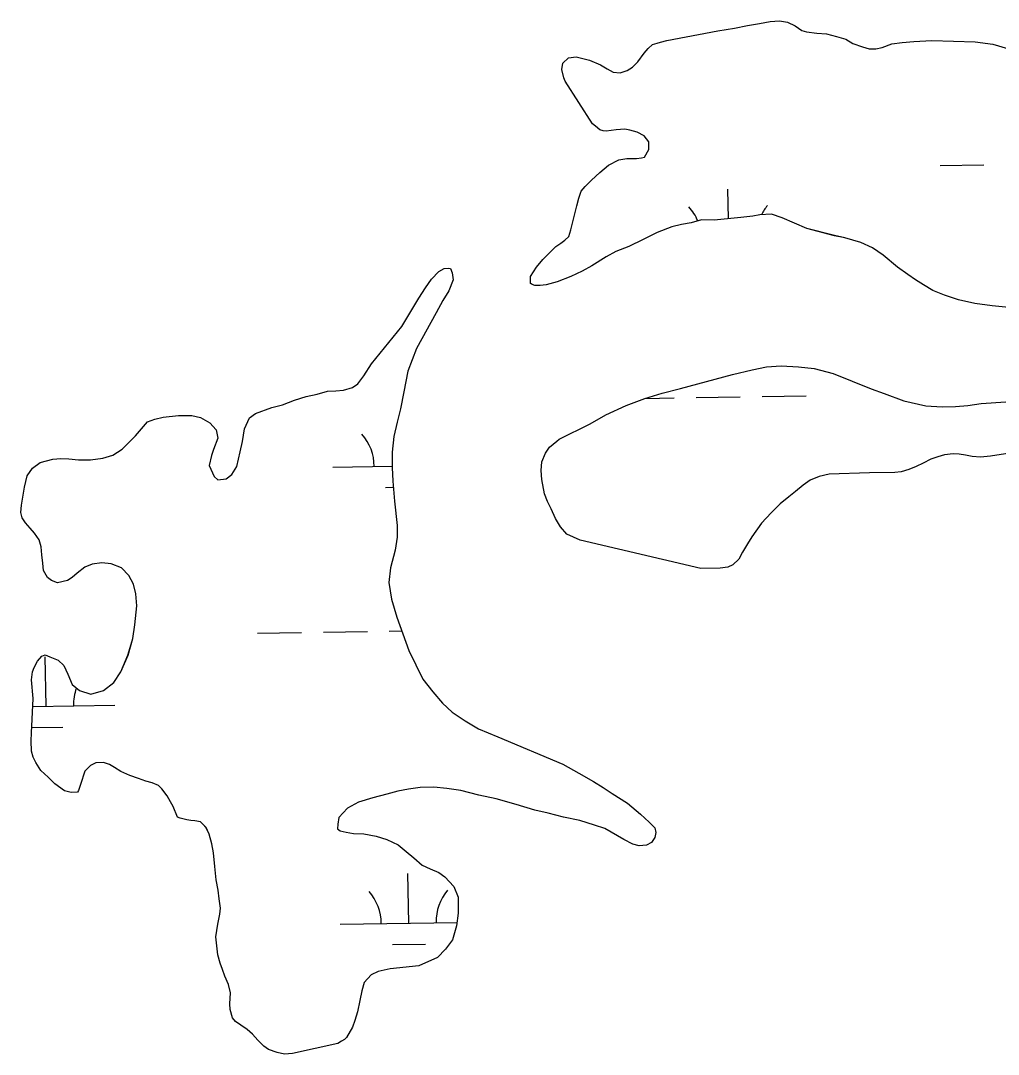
# Model space of a CAD drawing. Extents: x 3823584 to 3861785, y 301729 to 327625.
# Drawn here: x 3831612 to 3832324, y 316353 to 317105 of the extents above; entities that cross this region are included whole.
import ezdxf

# ---------------------------------------------------------------- set-up
doc = ezdxf.new("R2010")
doc.units = 0
doc.layers.add('V-TOPO-SHOR', color=7, linetype='Continuous')
doc.layers.add('V-WETL-SWMP', color=7, linetype='Continuous')

msp = doc.modelspace()

# ---------------------------------------------------------------- linework, layer by layer
at = {"layer": 'V-TOPO-SHOR'}
for points in [[(3832082.55, 317090.59), (3832119.66, 317097.45), (3832131.68, 317099.39), (3832141.09, 317101.3), (3832149.98, 317102.94), (3832157.55, 317104.32), (3832164.35, 317104.9), (3832170.12, 317103.9), (3832175.9, 317101.07), (3832180.64, 317097.71), (3832184.05, 317096.69), (3832191.65, 317095.71), (3832198.72, 317095.24), (3832205.81, 317093.47), (3832212.63, 317091.43), (3832217.89, 317088.34), (3832224.72, 317085.78), (3832229.7, 317084.51), (3832234.41, 317084.29), (3832239.12, 317085.38), (3832246.16, 317088.06), (3832253.75, 317088.91), (3832262.11, 317089.76), (3832275.19, 317090.4), (3832306.87, 317089.62), (3832319.71, 317087.9), (3832330.21, 317084.58)], [(3832006.79, 317073.98), (3832010.94, 317077.94), (3832016.43, 317078.51), (3832026.13, 317076.24), (3832034.28, 317072.65), (3832039.02, 317069.81), (3832043.48, 317067.49), (3832048.46, 317067.01), (3832053.68, 317068.62), (3832057.33, 317071.01), (3832061.22, 317074.97), (3832065.88, 317081.29), (3832068.73, 317084.72), (3832072.11, 317087.62), (3832075.5, 317088.44), (3832077.85, 317089.24), (3832082.55, 317090.59)], [(3832065.87, 317021.09), (3832060.87, 317023.66), (3832055.62, 317025.19), (3832051.95, 317025.94), (3832045.67, 317025.37), (3832042.01, 317025.07), (3832038.35, 317024.52), (3832036, 317024.76), (3832033.63, 317025.53), (3832030.47, 317028.12), (3832028.36, 317029.93), (3832008.47, 317060.91), (3832007.4, 317063.26), (3832006.04, 317069.26), (3832006.79, 317073.98)], [(3832060.25, 317004.55), (3832063.94, 317005.04), (3832066.24, 317005.53), (3832069.43, 317011.1), (3832069.38, 317016.64), (3832065.87, 317021.09)], [(3832012.53, 316952.58), (3832016.83, 316970.16), (3832018.35, 316975.67), (3832020.14, 316980.91), (3832022.99, 316984.34), (3832027.66, 316988.83), (3832033.64, 316994.38), (3832039.87, 316999.67), (3832047.43, 317003.66), (3832053.44, 317004.49), (3832060.25, 317004.55)], [(3832107.74, 316959.93), (3832100.17, 316957.78), (3832093.11, 316956.67), (3832086.06, 316954.78), (3832075.36, 316950.76), (3832065.2, 316945.7), (3832054.77, 316940.64), (3832045.38, 316936.9), (3832038.34, 316933.17), (3832027.93, 316926.54), (3832020.9, 316922.55), (3832012.55, 316918.82), (3832002.64, 316914.81), (3831994.55, 316912.65), (3831990.36, 316912.09), (3831986.43, 316912.31), (3831984.34, 316912.82), (3831983.81, 316913.34), (3831983.28, 316913.6), (3831983.24, 316918.83), (3831987.63, 316925.41), (3831992.29, 316931.21), (3832001.64, 316940.45), (3832005.28, 316943.1), (3832008.14, 316945.22), (3832011, 316947.86), (3832012.53, 316952.58)], [(3832166.36, 316961.48), (3832158.48, 316964.18), (3832150.17, 316963.65), (3832145.1, 316962.69), (3832136.33, 316961.69), (3832126.64, 316960.68), (3832116.94, 316959.67), (3832107.74, 316959.93)], [(3832331.29, 316896.14), (3832319.24, 316897.34), (3832306.66, 316899.07), (3832294.59, 316901.85), (3832284.36, 316905.16), (3832275.96, 316908.49), (3832269.12, 316912.62), (3832263.33, 316916.24), (3832257.8, 316920.12), (3832250.16, 316925.55), (3832239.88, 316934.36), (3832231.98, 316939.53), (3832223.57, 316943.38), (3832212.02, 316946.95), (3832204.42, 316948.45), (3832184.22, 316953.78), (3832166.36, 316961.48)], [(3831639.11, 316695.78), (3831634.65, 316697.57), (3831631.75, 316699.64), (3831628.82, 316704.85), (3831628.26, 316710.08), (3831627.68, 316716.1), (3831627.11, 316722.11), (3831625.76, 316727.08), (3831622.31, 316732.02), (3831619.14, 316735.66), (3831615.71, 316739.55), (3831613.32, 316743.2), (3831612.24, 316747.11), (3831612.72, 316752.35), (3831614.96, 316765.46), (3831616.98, 316773.59), (3831620.86, 316779.38), (3831626.33, 316783.35), (3831635.73, 316785.79), (3831641.48, 316786.36), (3831647.24, 316786.15), (3831654.31, 316785.42), (3831662.95, 316785.24), (3831672.1, 316786.62), (3831679.41, 316788.78), (3831686.18, 316793.03), (3831690.33, 316797.25), (3831695.78, 316802.79), (3831704.6, 316813.07), (3831709.81, 316814.95), (3831715.82, 316816.31), (3831727.07, 316817.71), (3831736.75, 316817.54), (3831743.04, 316816.02), (3831749.89, 316812.15), (3831754.38, 316807.22), (3831755.74, 316801.21), (3831752.67, 316792.8), (3831751.13, 316788.6), (3831749.36, 316781.26), (3831753.1, 316773.18), (3831755.73, 316770.84), (3831761.75, 316771.42), (3831765.91, 316774.6), (3831769.52, 316780.38), (3831772.05, 316791.14), (3831773.55, 316798.74), (3831775.05, 316807.91), (3831778.65, 316815.8), (3831783.07, 316818.98), (3831795.07, 316823.53), (3831802.64, 316825.42), (3831811.52, 316828.64), (3831819.87, 316831.33), (3831827.97, 316833.23), (3831835.54, 316835.39), (3831841.56, 316835.44), (3831847.05, 316836.01), (3831853.58, 316837.9), (3831857.48, 316840.55), (3831861.88, 316846.34), (3831867.56, 316855.29), (3831889.58, 316882.44), (3831896.81, 316894.54), (3831901.97, 316902.96), (3831906.88, 316910.59), (3831911.27, 316916.91), (3831916.46, 316922.45), (3831920.37, 316924.58), (3831923.51, 316924.86), (3831925.08, 316924.62), (3831926.16, 316921.49), (3831926.98, 316916.26), (3831923.91, 316908.38), (3831919.52, 316901.27), (3831914.62, 316892.34), (3831900.19, 316866.3), (3831894.05, 316849.76), (3831891.03, 316834.81), (3831888.52, 316822.49), (3831886.25, 316812.78), (3831883.72, 316802.29), (3831882.51, 316791.03), (3831882.6, 316779.78), (3831882.95, 316769.83), (3831884.38, 316755.19), (3831886.1, 316737.66), (3831886.17, 316729.03), (3831884.69, 316719.59), (3831881.39, 316706.74), (3831880.17, 316695.99), (3831882.11, 316683.97), (3831885.88, 316670.92), (3831894.73, 316646.65), (3831904.85, 316625.8), (3831912.26, 316616.44), (3831919.13, 316608.38), (3831926.25, 316601.64), (3831935.73, 316595.43), (3831945.47, 316589.5), (3831959.39, 316583.86)], [(3832004.14, 316800.44), (3832026.55, 316811.62), (3832038.01, 316818), (3832052.88, 316824.93), (3832066.44, 316830.02), (3832078.97, 316833.79), (3832092.29, 316837.31), (3832130.16, 316847.31), (3832144.53, 316850.84), (3832154.98, 316853.02), (3832165.7, 316853.64), (3832178.27, 316852.96), (3832189.54, 316851.75), (3832203.44, 316848.2), (3832231.02, 316836.92), (3832240.47, 316833.59), (3832254.91, 316828.22), (3832270.91, 316824.69), (3832282.69, 316824.01), (3832292.38, 316824.09), (3832301.53, 316824.95), (3832311.2, 316826.34), (3832343.38, 316828.45)], [(3832318.07, 316787.93), (3832310.75, 316787.34), (3832304.73, 316787.81), (3832299.75, 316788.82), (3832295.03, 316789.56), (3832290.84, 316789.79), (3832284.56, 316788.95), (3832279.6, 316787.6), (3832274.64, 316785.72), (3832268.91, 316782.8), (3832263.96, 316780.4), (3832258.48, 316778.26), (3832253, 316776.64), (3832248.29, 316776.08), (3832229.97, 316775.92), (3832200.66, 316774.89), (3832193.35, 316773.25), (3832186.83, 316770.58), (3832181.62, 316766.87), (3832176.16, 316762.38), (3832171.23, 316758.41), (3832164.98, 316753.38), (3832158.24, 316746.78), (3832151.23, 316739.13), (3832144.25, 316729.39), (3832141.15, 316724.13), (3832137.54, 316718.08), (3832134.71, 316713.08), (3832130.55, 316708.85), (3832126.9, 316707.25), (3832121.15, 316706.42), (3832107.28, 316706.3), (3832019.42, 316726.76), (3832009.7, 316731.12), (3832004.94, 316736.58), (3832001.49, 316742.57), (3831998.29, 316749.61), (3831995.62, 316755.08), (3831993.48, 316760.56), (3831991.56, 316771.02), (3831990.98, 316777.55), (3831991.45, 316783.84), (3831994.02, 316790.14), (3831997.12, 316794.62), (3832002.32, 316798.85), (3832004.14, 316800.44)], [(3832377.67, 316797.33), (3832318.07, 316787.93)], [(3831842.98, 316360.65), (3831810.06, 316353.3), (3831804.31, 316352.73), (3831798.8, 316353.99), (3831792.5, 316356.29), (3831789.07, 316358.62), (3831784.85, 316363.03), (3831780.88, 316367.45), (3831776.93, 316370.82), (3831772.45, 316373.92), (3831768.51, 316376.51), (3831766.39, 316379.37), (3831764.77, 316385.37), (3831764.47, 316389.56), (3831764.93, 316397.41), (3831763.57, 316403.42), (3831760.9, 316409.68), (3831759.02, 316414.38), (3831757.41, 316419.08), (3831755.79, 316425.08), (3831754.37, 316438.16), (3831755.6, 316447.33), (3831757.11, 316454.67), (3831757.6, 316459.12), (3831756.75, 316465.92), (3831755.92, 316472.2), (3831754.54, 316479.78), (3831753.41, 316489.45), (3831752.54, 316499.39), (3831751.44, 316505.92), (3831749.29, 316512.97), (3831747.15, 316517.67), (3831744.78, 316520.26), (3831743.19, 316521.82), (3831739, 316522.57), (3831736.12, 316522.81), (3831733.23, 316523.31), (3831728.25, 316524.57), (3831726.41, 316525.34), (3831723.2, 316533.17), (3831721.34, 316536.55), (3831718.95, 316540.72), (3831714.98, 316545.92), (3831712.6, 316548.26), (3831707.88, 316550.31), (3831703.41, 316551.58), (3831697.9, 316553.37), (3831691.6, 316555.67), (3831685.03, 316558.49), (3831680.56, 316561.33), (3831676.88, 316563.66), (3831672.41, 316565.19), (3831666.92, 316564.88), (3831663.01, 316563.02), (3831658.86, 316558.79), (3831655.8, 316549.08), (3831654.27, 316544.62), (3831653.49, 316543.57), (3831649.04, 316543.27), (3831644.06, 316544.53), (3831637.21, 316549.45), (3831632.2, 316554.38), (3831626.92, 316559.31), (3831623.21, 316565.04), (3831621.34, 316568.95), (3831620, 316573.38), (3831619.93, 316580.97), (3831620.14, 316586.73), (3831621.24, 316611.61), (3831620.08, 316625.21), (3831620.81, 316630.97), (3831622.1, 316634.12), (3831624.41, 316638.86), (3831627.52, 316642.55), (3831630.13, 316643.35), (3831633.55, 316642.08), (3831639.59, 316639.51), (3831643.55, 316635.62), (3831646.48, 316629.36), (3831649.68, 316621.8), (3831654.96, 316617.39), (3831663.35, 316614.85), (3831672.49, 316617.54), (3831680.03, 316623.36), (3831685.2, 316631), (3831690.34, 316643.08), (3831693.9, 316655.41), (3831695.38, 316665.37), (3831696.83, 316678.99), (3831695.98, 316687.89), (3831694.34, 316694.94), (3831690.89, 316701.19), (3831685.61, 316706.65), (3831677.99, 316709.72), (3831671.18, 316710.45), (3831664.38, 316709.34), (3831658.91, 316707.2), (3831653.44, 316702.97), (3831649.81, 316699.8), (3831646.43, 316697.41), (3831639.11, 316695.78)], [(3831959.39, 316583.86), (3832006.67, 316563.84), (3832018.5, 316557.4), (3832029.03, 316551.21), (3832036.13, 316546.82), (3832042.71, 316542.43), (3832053.76, 316535.45), (3832063.25, 316527.42), (3832069.59, 316521.71), (3832073.81, 316517.56), (3832074.36, 316514.16), (3832073.61, 316510.49), (3832071.28, 316506.81), (3832067.64, 316504.95), (3832062.4, 316504.38), (3832057.68, 316505.65), (3832051.11, 316508.99), (3832037.43, 316516.99), (3832029.82, 316519.54), (3832019.06, 316522.85), (3832007.26, 316525.37), (3831995.98, 316528.16), (3831986.28, 316530.43), (3831972.89, 316534.5), (3831958.2, 316538.57), (3831945.62, 316541.34), (3831932.5, 316544.63), (3831922.28, 316546.11), (3831912.85, 316547.08), (3831902.9, 316546.99), (3831894.54, 316545.62), (3831886.7, 316544.24), (3831878.6, 316542.08), (3831868.42, 316539.37), (3831857.98, 316536.15), (3831850.16, 316531.89), (3831843.67, 316525.03), (3831842.93, 316520.31), (3831842.7, 316516.91), (3831844.8, 316515.35), (3831849, 316514.34), (3831854.5, 316513.34), (3831861.83, 316513.14), (3831871.01, 316511.39), (3831878.62, 316509.1), (3831887.03, 316505.24), (3831892.83, 316500.32), (3831898.37, 316495.66), (3831904.43, 316490.47), (3831910.21, 316487.64), (3831916.52, 316485.08), (3831920.99, 316481.98), (3831927.33, 316474.96), (3831930.54, 316467.14), (3831930.64, 316455.36), (3831929.41, 316446.19), (3831926.35, 316435.95), (3831921.44, 316429.37), (3831915.47, 316423.3), (3831901.91, 316417.16), (3831880.99, 316414.89), (3831872.37, 316412.98), (3831867.16, 316410.59), (3831862.23, 316405.05), (3831860.45, 316399.01), (3831858.94, 316391.93), (3831857.44, 316383.54), (3831855.4, 316377.24), (3831853.61, 316372.52), (3831849.22, 316364.89), (3831847.92, 316363.57), (3831845.58, 316362.24), (3831842.98, 316360.65)]]:
    msp.add_lwpolyline(points, dxfattribs=at)
at = {"layer": 'V-WETL-SWMP'}
for p, q in [((3832281.23, 316999.53), (3832313.22, 317000.02)), ((3832127.21, 316960.74), (3832126.88, 316982.4)), ((3832066.45, 316830.02), (3832087.81, 316830.35)), ((3832103.81, 316830.6), (3832135.81, 316831.09)), ((3832151.8, 316831.34), (3832183.8, 316831.83)), ((3831839.49, 316780.09), (3831882.59, 316780.75)), ((3831877.73, 316765.24), (3831883.39, 316765.33)), ((3831784.51, 316659.16), (3831816.5, 316659.65)), ((3831832.5, 316659.9), (3831864.5, 316660.39)), ((3831880.5, 316660.64), (3831889.58, 316660.78)), ((3831630.72, 316606.04), (3831630.16, 316642.03)), ((3831620.99, 316605.89), (3831680.71, 316606.81)), ((3831620.31, 316590.44), (3831642.95, 316590.79)), ((3831894.62, 316448.22), (3831894.06, 316484.22)), ((3831844.62, 316447.45), (3831929.76, 316448.77)), ((3831882.85, 316432.61), (3831906.85, 316432.98))]:
    msp.add_line(p, q, dxfattribs=at)
for points in [[(3832166.36, 316961.48), (3832158.48, 316964.18), (3832150.17, 316963.65), (3832145.1, 316962.68), (3832136.33, 316961.69), (3832126.64, 316960.68), (3832116.94, 316959.67), (3832107.74, 316959.93), (3832100.17, 316957.78), (3832093.11, 316956.67), (3832086.06, 316954.78), (3832075.36, 316950.76), (3832065.2, 316945.7), (3832054.77, 316940.64), (3832045.38, 316936.9), (3832038.34, 316933.17), (3832027.93, 316926.54), (3832020.9, 316922.55), (3832012.55, 316918.82), (3832002.64, 316914.81), (3831994.55, 316912.64), (3831990.36, 316912.09), (3831986.43, 316912.31), (3831984.34, 316912.82), (3831983.81, 316913.34), (3831983.28, 316913.6), (3831983.24, 316918.83), (3831987.63, 316925.41), (3831992.29, 316931.21), (3832001.64, 316940.45), (3832005.28, 316943.1), (3832008.14, 316945.22), (3832011, 316947.86), (3832012.53, 316952.58), (3832016.83, 316970.16), (3832018.35, 316975.66), (3832020.14, 316980.91), (3832022.99, 316984.34), (3832027.66, 316988.83), (3832033.64, 316994.38), (3832039.87, 316999.67), (3832047.43, 317003.66), (3832053.44, 317004.49), (3832060.25, 317004.55), (3832063.94, 317005.04), (3832066.24, 317005.53), (3832069.43, 317011.1), (3832069.38, 317016.64), (3832065.87, 317021.09), (3832060.87, 317023.66), (3832055.62, 317025.19), (3832051.95, 317025.94), (3832045.68, 317025.37), (3832042.01, 317025.07), (3832038.35, 317024.52), (3832036, 317024.76), (3832033.63, 317025.53), (3832030.47, 317028.12), (3832028.36, 317029.93), (3832008.47, 317060.91), (3832007.4, 317063.26), (3832006.04, 317069.26), (3832006.79, 317073.98), (3832010.94, 317077.94), (3832016.43, 317078.51), (3832026.14, 317076.24), (3832034.28, 317072.65), (3832039.02, 317069.81), (3832043.48, 317067.49), (3832048.46, 317067.01), (3832053.68, 317068.62), (3832057.33, 317071.01), (3832061.22, 317074.97), (3832065.88, 317081.29), (3832068.73, 317084.72), (3832072.1, 317087.62), (3832075.5, 317088.44), (3832077.85, 317089.24), (3832082.55, 317090.59), (3832119.66, 317097.45), (3832131.68, 317099.39), (3832141.09, 317101.3), (3832149.97, 317102.94), (3832157.55, 317104.32), (3832164.35, 317104.9), (3832170.12, 317103.9), (3832175.9, 317101.07), (3832180.64, 317097.71), (3832184.05, 317096.69), (3832191.65, 317095.71), (3832198.72, 317095.24), (3832205.81, 317093.47), (3832212.63, 317091.44), (3832217.89, 317088.34), (3832224.72, 317085.78), (3832229.7, 317084.51), (3832234.41, 317084.29), (3832239.12, 317085.38), (3832246.16, 317088.06), (3832253.74, 317088.91), (3832262.11, 317089.76)], [(3832262.11, 317089.76), (3832275.19, 317090.4), (3832306.87, 317089.62), (3832319.71, 317087.9), (3832330.21, 317084.58)], [(3832331.29, 316896.14), (3832319.24, 316897.34), (3832306.66, 316899.07), (3832294.6, 316901.85), (3832284.36, 316905.16), (3832275.96, 316908.49), (3832269.11, 316912.62), (3832263.33, 316916.24), (3832257.8, 316920.12), (3832250.16, 316925.55), (3832239.88, 316934.36), (3832231.98, 316939.53), (3832223.57, 316943.38), (3832212.02, 316946.95), (3832204.42, 316948.46), (3832184.22, 316953.78), (3832166.36, 316961.48)], [(3831704.6, 316813.07), (3831709.81, 316814.95), (3831715.82, 316816.31), (3831727.07, 316817.71), (3831736.75, 316817.54), (3831743.05, 316816.02), (3831749.89, 316812.15), (3831754.38, 316807.22), (3831755.74, 316801.21), (3831752.67, 316792.8), (3831751.13, 316788.6), (3831749.36, 316781.26), (3831753.1, 316773.18), (3831755.73, 316770.84), (3831761.75, 316771.42), (3831765.91, 316774.6), (3831769.52, 316780.38), (3831772.05, 316791.14), (3831773.56, 316798.74), (3831775.05, 316807.91), (3831778.65, 316815.8), (3831783.07, 316818.98), (3831795.07, 316823.53), (3831802.64, 316825.42), (3831811.52, 316828.64), (3831819.87, 316831.33), (3831827.97, 316833.23), (3831835.54, 316835.39), (3831841.56, 316835.44), (3831847.05, 316836.01), (3831853.58, 316837.9), (3831857.48, 316840.55), (3831861.88, 316846.34), (3831867.56, 316855.29), (3831889.58, 316882.44), (3831896.81, 316894.54), (3831901.97, 316902.96), (3831906.88, 316910.59), (3831911.27, 316916.91), (3831916.46, 316922.45), (3831920.37, 316924.58), (3831923.51, 316924.87), (3831925.08, 316924.62), (3831926.16, 316921.49), (3831926.98, 316916.26), (3831923.91, 316908.38), (3831919.52, 316901.28), (3831914.62, 316892.33), (3831900.19, 316866.3), (3831894.05, 316849.76), (3831891.03, 316834.81), (3831888.52, 316822.49), (3831886.25, 316812.79), (3831883.72, 316802.29), (3831882.51, 316791.03), (3831882.6, 316779.77), (3831882.95, 316769.83), (3831884.38, 316755.19), (3831886.1, 316737.66), (3831886.17, 316729.03), (3831884.68, 316719.59), (3831881.39, 316706.74), (3831880.17, 316696), (3831882.11, 316683.97), (3831885.88, 316670.92), (3831894.73, 316646.65), (3831904.85, 316625.8), (3831912.26, 316616.44), (3831919.13, 316608.38), (3831926.26, 316601.64), (3831935.73, 316595.43), (3831945.47, 316589.5), (3831959.39, 316583.86)], [(3832004.14, 316800.44), (3832026.55, 316811.62), (3832038.01, 316818), (3832052.88, 316824.93), (3832066.44, 316830.02), (3832078.97, 316833.79), (3832092.29, 316837.31), (3832130.16, 316847.31), (3832144.53, 316850.84), (3832154.98, 316853.02), (3832165.7, 316853.64), (3832178.27, 316852.96), (3832189.54, 316851.74), (3832203.44, 316848.2), (3832231.02, 316836.92), (3832240.47, 316833.59), (3832254.91, 316828.22), (3832270.91, 316824.69), (3832282.69, 316824.01), (3832292.38, 316824.09), (3832301.53, 316824.95), (3832311.2, 316826.34), (3832343.38, 316828.45)], [(3831752.54, 316499.39), (3831751.44, 316505.92), (3831749.29, 316512.97), (3831747.15, 316517.66), (3831744.77, 316520.26), (3831743.19, 316521.82), (3831739, 316522.57), (3831736.12, 316522.81), (3831733.23, 316523.3), (3831728.25, 316524.57), (3831726.41, 316525.34), (3831723.2, 316533.17), (3831721.34, 316536.55), (3831718.95, 316540.72), (3831714.98, 316545.92), (3831712.6, 316548.26), (3831707.88, 316550.31), (3831703.42, 316551.58), (3831697.9, 316553.37), (3831691.6, 316555.67), (3831685.03, 316558.49), (3831680.56, 316561.33), (3831676.88, 316563.66), (3831672.41, 316565.19), (3831666.92, 316564.88), (3831663.01, 316563.02), (3831658.86, 316558.79), (3831655.8, 316549.08), (3831654.27, 316544.62), (3831653.49, 316543.57), (3831649.04, 316543.27), (3831644.06, 316544.53), (3831637.21, 316549.45), (3831632.2, 316554.38), (3831626.92, 316559.31), (3831623.21, 316565.04), (3831621.34, 316568.95), (3831620, 316573.38), (3831619.93, 316580.97), (3831620.14, 316586.73), (3831621.24, 316611.61), (3831620.08, 316625.21), (3831620.81, 316630.97), (3831622.1, 316634.12), (3831624.41, 316638.86), (3831627.52, 316642.55), (3831630.13, 316643.35), (3831633.55, 316642.08), (3831639.59, 316639.51), (3831643.55, 316635.62), (3831646.48, 316629.36), (3831649.68, 316621.8), (3831654.96, 316617.39), (3831663.35, 316614.85), (3831672.49, 316617.54), (3831680.03, 316623.36), (3831685.2, 316631), (3831690.33, 316643.08), (3831693.9, 316655.41), (3831695.38, 316665.37), (3831696.83, 316678.99), (3831695.98, 316687.89), (3831694.34, 316694.94), (3831690.89, 316701.19), (3831685.61, 316706.64), (3831677.99, 316709.72), (3831671.18, 316710.45), (3831664.38, 316709.34), (3831658.91, 316707.2), (3831653.44, 316702.97), (3831649.81, 316699.8), (3831646.42, 316697.41), (3831639.11, 316695.78), (3831634.64, 316697.57), (3831631.75, 316699.64), (3831628.82, 316704.85), (3831628.26, 316710.08), (3831627.68, 316716.1), (3831627.11, 316722.11), (3831625.76, 316727.08), (3831622.31, 316732.02), (3831619.14, 316735.66), (3831615.7, 316739.55), (3831613.32, 316743.2), (3831612.24, 316747.11), (3831612.72, 316752.35), (3831614.96, 316765.46), (3831616.98, 316773.59), (3831620.86, 316779.38), (3831626.33, 316783.35), (3831635.73, 316785.79), (3831641.48, 316786.36), (3831647.24, 316786.15), (3831654.31, 316785.42), (3831662.95, 316785.24), (3831672.1, 316786.62), (3831679.41, 316788.78), (3831686.18, 316793.03), (3831690.33, 316797.25), (3831695.78, 316802.79), (3831704.6, 316813.07)], [(3832318.07, 316787.92), (3832310.75, 316787.34), (3832304.73, 316787.81), (3832299.74, 316788.82), (3832295.03, 316789.56), (3832290.84, 316789.79), (3832284.56, 316788.95), (3832279.6, 316787.6), (3832274.64, 316785.72), (3832268.91, 316782.8), (3832263.96, 316780.4), (3832258.48, 316778.26), (3832253, 316776.64), (3832248.29, 316776.08), (3832229.97, 316775.92), (3832200.66, 316774.89), (3832193.35, 316773.25), (3832186.83, 316770.58), (3832181.62, 316766.87), (3832176.16, 316762.38), (3832171.22, 316758.41), (3832164.98, 316753.38), (3832158.24, 316746.78), (3832151.23, 316739.13), (3832144.25, 316729.39), (3832141.15, 316724.13), (3832137.54, 316718.08), (3832134.7, 316713.08), (3832130.55, 316708.85), (3832126.9, 316707.25), (3832121.15, 316706.42), (3832107.28, 316706.3), (3832019.42, 316726.76), (3832009.7, 316731.12), (3832004.94, 316736.58), (3832001.49, 316742.57), (3831998.29, 316749.61), (3831995.62, 316755.08), (3831993.48, 316760.56), (3831991.56, 316771.02), (3831990.98, 316777.55), (3831991.45, 316783.84), (3831994.02, 316790.14), (3831997.12, 316794.62), (3832002.32, 316798.85), (3832004.14, 316800.44)], [(3832377.67, 316797.33), (3832318.07, 316787.92)], [(3831959.39, 316583.86), (3832006.67, 316563.84), (3832018.5, 316557.4), (3832029.03, 316551.21), (3832036.13, 316546.82), (3832042.71, 316542.42), (3832053.76, 316535.45), (3832063.25, 316527.42), (3832069.59, 316521.71), (3832073.81, 316517.56), (3832074.36, 316514.16), (3832073.61, 316510.49), (3832071.28, 316506.81), (3832067.63, 316504.95), (3832062.4, 316504.38), (3832057.68, 316505.65), (3832051.11, 316508.99), (3832037.43, 316516.99), (3832029.82, 316519.54), (3832019.06, 316522.85), (3832007.26, 316525.37), (3831995.98, 316528.16), (3831986.28, 316530.43), (3831972.89, 316534.5), (3831958.2, 316538.57), (3831945.61, 316541.34), (3831932.5, 316544.63), (3831922.28, 316546.11), (3831912.85, 316547.08), (3831902.9, 316547), (3831894.54, 316545.62), (3831886.7, 316544.24), (3831878.6, 316542.08), (3831868.42, 316539.37), (3831857.97, 316536.14), (3831850.16, 316531.89), (3831843.67, 316525.03), (3831842.93, 316520.31), (3831842.7, 316516.91), (3831844.8, 316515.35), (3831849, 316514.34), (3831854.5, 316513.34), (3831861.83, 316513.14), (3831871.01, 316511.39), (3831878.62, 316509.1), (3831887.03, 316505.24), (3831892.83, 316500.32), (3831898.37, 316495.66), (3831904.43, 316490.47), (3831910.21, 316487.64), (3831916.52, 316485.08), (3831920.99, 316481.98), (3831927.33, 316474.96), (3831930.54, 316467.14), (3831930.64, 316455.36), (3831929.41, 316446.19), (3831926.36, 316435.95), (3831921.44, 316429.37), (3831915.47, 316423.3), (3831901.91, 316417.16), (3831880.99, 316414.89), (3831872.37, 316412.98), (3831867.16, 316410.59), (3831862.23, 316405.05), (3831860.45, 316399.01), (3831858.94, 316391.93), (3831857.44, 316383.54), (3831855.4, 316377.24), (3831853.61, 316372.52), (3831849.22, 316364.89), (3831847.92, 316363.57), (3831845.58, 316362.24), (3831842.98, 316360.65), (3831810.06, 316353.3), (3831804.31, 316352.73), (3831798.8, 316353.99), (3831792.5, 316356.29), (3831789.07, 316358.62), (3831784.85, 316363.03), (3831780.89, 316367.45), (3831776.93, 316370.82), (3831772.45, 316373.92), (3831768.51, 316376.51), (3831766.39, 316379.37), (3831764.77, 316385.37), (3831764.47, 316389.56), (3831764.93, 316397.41), (3831763.57, 316403.42), (3831760.9, 316409.68), (3831759.02, 316414.38), (3831757.41, 316419.08), (3831755.79, 316425.08), (3831754.37, 316438.16), (3831755.6, 316447.33), (3831757.11, 316454.67), (3831757.6, 316459.12), (3831756.75, 316465.92), (3831755.92, 316472.2), (3831754.54, 316479.78), (3831753.41, 316489.45), (3831752.54, 316499.39)]]:
    msp.add_lwpolyline(points, dxfattribs=at)
for centre, start, end in [((3832072.19, 316946.03), 21.81375, 41.6552), ((3832182.66, 316947.74), 140.11153, 153.02895), ((3831834.24, 316780.48), 0.11154, 41.6552), ((3831685.94, 316607.36), 160.32482, 181.65519), ((3831839.37, 316447.85), 0.11154, 41.6552), ((3831949.84, 316449.55), 140.11153, 181.65519)]:
    msp.add_arc(centre, 35.25, start, end, dxfattribs=at)

doc.saveas('drawing.dxf')
